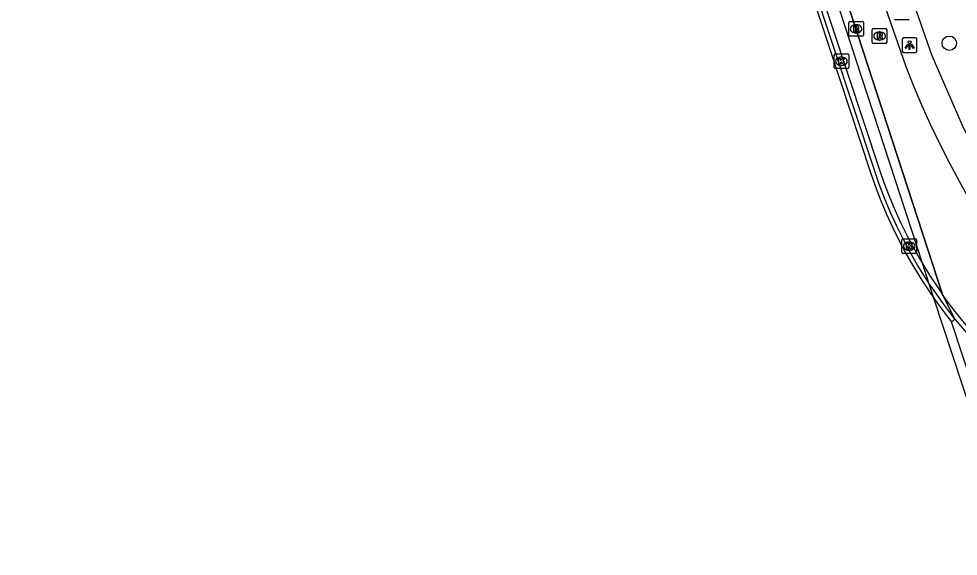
# Model space of a CAD drawing. Extents: x 161477 to 163040, y 383680 to 384868.
# Drawn here: x 161699.4 to 161763.4, y 383716.6 to 383753.1 of the extents above; entities that cross this region are included whole.
import ezdxf

# ---------------------------------------------------------------- set-up
doc = ezdxf.new("R2010")
doc.units = 0
for name, color, linetype in [('IMGEO_Berm_open', 7, 'Continuous'), ('IMGEO_Boom', 7, 'Continuous'), ('IMGEO_Dek', 7, 'Continuous'), ('IMGEO_Fietspad_gesloten', 7, 'Continuous'), ('IMGEO_Kademuur', 7, 'Continuous'), ('IMGEO_Kolk', 7, 'Continuous'), ('IMGEO_Lichtpunt', 7, 'Continuous'), ('IMGEO_Muur', 7, 'Continuous'), ('IMGEO_Rioolput', 7, 'Continuous'), ('IMGEO_Voetpad_open', 7, 'Continuous')]:
    doc.layers.add(name, color=color, linetype=linetype)

msp = doc.modelspace()

# ---------------------------------------------------------------- linework, layer by layer
at = {"layer": 'IMGEO_Berm_open'}
for points in [[(161763.146, 383732.712), (161762.308, 383734.375)], [(161763.146, 383732.712), (161763.538, 383732.224), (161764.198, 383731.452), (161764.881, 383730.703), (161765.584, 383729.978), (161766.306, 383729.276), (161768.622, 383727.098)]]:
    msp.add_lwpolyline(points, dxfattribs=at)
at = {"layer": 'IMGEO_Boom'}
msp.add_circle((161762.759, 383751.476), 0.489, dxfattribs=at)
at = {"layer": 'IMGEO_Dek'}
msp.add_lwpolyline([(161753.237, 383755.28), (161757.378, 383742.743), (161757.711, 383741.783), (161758.076, 383740.831), (161758.47, 383739.887), (161758.895, 383738.955), (161759.349, 383738.034), (161759.833, 383737.126), (161760.345, 383736.233), (161760.885, 383735.356), (161761.452, 383734.496), (161761.709, 383734.131), (161762.045, 383733.655), (161762.664, 383732.833), (161762.912, 383732.524), (161763.029, 383732.618), (161763.146, 383732.712), (161762.308, 383734.375), (161755.175, 383756.235)], dxfattribs=at)
at = {"layer": 'IMGEO_Fietspad_gesloten'}
for points in [[(161762.308, 383734.375), (161755.175, 383756.235), (161749.829, 383772.453), (161749.686, 383772.867), (161749.547, 383773.239), (161749.382, 383773.645), (161718.259, 383847.488), (161718.011, 383848.097), (161717.765, 383848.751), (161717.535, 383849.411), (161717.323, 383850.077), (161717.128, 383850.748), (161716.95, 383851.423), (161716.798, 383852.063), (161711.536, 383875.684), (161699.962, 383926.496), (161699.67, 383926.444)], [(161747.987, 383773.068), (161748.14, 383772.69), (161748.265, 383772.356), (161748.398, 383771.971), (161753.741, 383755.762), (161757.976, 383742.94), (161758.303, 383741.999), (161758.66, 383741.065), (161759.048, 383740.14), (161759.464, 383739.225), (161759.91, 383738.321), (161760.384, 383737.431), (161760.887, 383736.555), (161760.956, 383736.442), (161761.416, 383735.694), (161761.973, 383734.851), (161762.308, 383734.375)], [(161757.35, 383756.952), (161759.771, 383749.969), (161760.303, 383748.623), (161760.867, 383747.288), (161761.461, 383745.966), (161762.086, 383744.658), (161762.741, 383743.364), (161763.425, 383742.086), (161764.138, 383740.825), (161764.879, 383739.581), (161765.619, 383738.373), (161766.407, 383737.192), (161767.244, 383736.041), (161768.126, 383734.924), (161769.052, 383733.843), (161770.019, 383732.8), (161771.025, 383731.798), (161772.068, 383730.839), (161774.327, 383728.846)], [(161768.622, 383727.098), (161768.848, 383727.338), (161766.533, 383729.517), (161765.817, 383730.211), (161765.121, 383730.929), (161764.446, 383731.671), (161763.792, 383732.434), (161763.161, 383733.22), (161762.555, 383734.026), (161762.308, 383734.375)]]:
    msp.add_lwpolyline(points, dxfattribs=at)
at = {"layer": 'IMGEO_Kademuur'}
for points in [[(161767.49, 383716.575), (161761.709, 383734.131), (161761.374, 383735.159), (161760.956, 383736.442), (161754.567, 383756.034), (161749.223, 383772.248), (161749.084, 383772.651), (161748.951, 383773.006), (161748.791, 383773.4), (161733.057, 383810.729), (161717.668, 383847.243), (161717.415, 383847.864), (161717.163, 383848.533), (161716.928, 383849.208), (161716.711, 383849.89), (161716.511, 383850.577), (161716.329, 383851.268), (161716.174, 383851.92), (161710.911, 383875.545), (161700.92, 383919.408), (161699.398, 383926.091)], [(161755.175, 383756.235), (161762.308, 383734.375)], [(161762.308, 383734.375), (161763.146, 383732.712)], [(161767.49, 383716.575), (161768.098, 383716.775), (161762.912, 383732.524), (161763.029, 383732.618), (161763.146, 383732.712)]]:
    msp.add_lwpolyline(points, dxfattribs=at)
at = {"layer": 'IMGEO_Kolk'}
for p, q in [((161754.911, 383749.82), (161754.911, 383750.672)), ((161754.986, 383750.746), (161755.838, 383750.746)), ((161755.399, 383750.526), (161755.424, 383750.526)), ((161755.912, 383750.672), (161755.912, 383749.82)), ((161755.422, 383749.966), (161755.397, 383749.966)), ((161755.838, 383749.746), (161754.986, 383749.746)), ((161759.534, 383737.244), (161759.534, 383738.096)), ((161759.609, 383738.17), (161760.461, 383738.17)), ((161760.022, 383737.95), (161760.047, 383737.95)), ((161760.535, 383738.096), (161760.535, 383737.244)), ((161760.461, 383737.17), (161759.609, 383737.17)), ((161760.045, 383737.39), (161760.02, 383737.39))]:
    msp.add_line(p, q, dxfattribs=at)
for points in [[(161754.911, 383749.82), (161754.911, 383750.672)], [(161754.986, 383750.746), (161755.838, 383750.746)], [(161755.912, 383750.672), (161755.912, 383749.82)], [(161755.232, 383750.446), (161755.355, 383750.446), (161755.355, 383750.295), (161755.485, 383750.446), (161755.649, 383750.446), (161755.503, 383750.295), (161755.656, 383750.046), (161755.504, 383750.046), (161755.419, 383750.21), (161755.355, 383750.143), (161755.355, 383750.046), (161755.232, 383750.046), (161755.232, 383750.446)], [(161755.838, 383749.746), (161754.986, 383749.746)], [(161759.534, 383737.244), (161759.534, 383738.096)], [(161759.609, 383738.17), (161760.461, 383738.17)], [(161759.855, 383737.87), (161759.978, 383737.87), (161759.978, 383737.719), (161760.108, 383737.87), (161760.272, 383737.87), (161760.126, 383737.719), (161760.279, 383737.47), (161760.127, 383737.47), (161760.042, 383737.634), (161759.978, 383737.567), (161759.978, 383737.47), (161759.855, 383737.47), (161759.855, 383737.87)], [(161760.535, 383738.096), (161760.535, 383737.244)], [(161760.461, 383737.17), (161759.609, 383737.17)]]:
    msp.add_lwpolyline(points, dxfattribs=at)
for centre, start, end in [((161754.988, 383750.67), 91.55205, 178.44795), ((161754.988, 383750.67), 91.55205, 178.44795), ((161755.836, 383750.67), 1.55205, 88.44795), ((161755.836, 383750.67), 1.55205, 88.44795), ((161754.988, 383749.822), 181.55205, 268.44795), ((161754.988, 383749.822), 181.55205, 268.44795), ((161755.836, 383749.822), 271.55205, 358.44795), ((161755.836, 383749.822), 271.55205, 358.44795), ((161759.611, 383738.094), 91.55205, 178.44795), ((161759.611, 383738.094), 91.55205, 178.44795), ((161760.459, 383738.094), 1.55205, 88.44795), ((161760.459, 383738.094), 1.55205, 88.44795), ((161759.611, 383737.246), 181.55205, 268.44795), ((161759.611, 383737.246), 181.55205, 268.44795), ((161760.459, 383737.246), 271.55205, 358.44795), ((161760.459, 383737.246), 271.55205, 358.44795)]:
    msp.add_arc(centre, 0.0765, start, end, dxfattribs=at)
for centre, major_axis, ratio, start_param, end_param in [((161755.398, 383750.246), (-0.387, 0.002), 0.722429, 4.712389, 7.853982), ((161755.423, 383750.246), (-0.39, 0.002), 0.717154, 1.570796, 4.712389), ((161760.021, 383737.67), (-0.387, 0.002), 0.722429, 4.712389, 7.853982), ((161760.046, 383737.67), (-0.39, 0.002), 0.717154, 1.570796, 4.712389)]:
    msp.add_ellipse(centre, major_axis=major_axis, ratio=ratio, start_param=start_param, end_param=end_param, dxfattribs=at)
at = {"layer": 'IMGEO_Lichtpunt'}
for p, q in [((161760.461, 383751.841), (161759.653, 383751.841)), ((161760.461, 383751.841), (161759.653, 383751.841)), ((161759.559, 383751.746), (161759.559, 383750.939)), ((161759.559, 383751.746), (161759.559, 383750.939)), ((161760.555, 383750.939), (161760.555, 383751.746)), ((161760.555, 383750.939), (161760.555, 383751.746)), ((161759.653, 383750.845), (161760.461, 383750.845)), ((161759.653, 383750.845), (161760.461, 383750.845))]:
    msp.add_line(p, q, dxfattribs=at)
for points in [[(161759.933, 383751.41), (161759.972, 383751.382), (161759.784, 383751.12), (161759.746, 383751.147), (161759.933, 383751.41)], [(161760.035, 383751.362), (161760.082, 383751.362), (161760.082, 383751.04), (161760.035, 383751.04), (161760.035, 383751.362)], [(161760.145, 383751.382), (161760.183, 383751.409), (161760.37, 383751.147), (161760.331, 383751.119), (161760.145, 383751.382)]]:
    msp.add_lwpolyline(points, dxfattribs=at)
msp.add_circle((161760.058, 383751.544), 0.0994, dxfattribs=at)
for centre, start, end in [((161759.653, 383751.746), 90, 180), ((161759.653, 383751.746), 90, 180), ((161760.461, 383751.746), 0, 90), ((161760.461, 383751.746), 0, 90), ((161759.653, 383750.939), 180, 270), ((161759.653, 383750.939), 180, 270), ((161760.461, 383750.939), 270, 0), ((161760.461, 383750.939), 270, 360)]:
    msp.add_arc(centre, 0.0946, start, end, dxfattribs=at)
at = {"layer": 'IMGEO_Muur'}
for points in [[(161716.282, 383846.669), (161747.405, 383772.827), (161747.553, 383772.461), (161747.672, 383772.143), (161747.801, 383771.769), (161753.143, 383755.565), (161753.237, 383755.28), (161757.378, 383742.743), (161757.711, 383741.783), (161758.076, 383740.831), (161758.47, 383739.887), (161758.895, 383738.955), (161759.349, 383738.034), (161759.833, 383737.126), (161760.345, 383736.233), (161760.885, 383735.356), (161761.452, 383734.496), (161761.709, 383734.131), (161762.045, 383733.655), (161762.664, 383732.833), (161762.912, 383732.524), (161763.029, 383732.618), (161763.146, 383732.712)], [(161763.146, 383732.712), (161762.901, 383733.017), (161762.288, 383733.831), (161761.7, 383734.665), (161761.374, 383735.159), (161761.138, 383735.517), (161760.603, 383736.386), (161760.095, 383737.271), (161759.616, 383738.171), (161759.166, 383739.083), (161758.745, 383740.008), (161758.354, 383740.942), (161757.993, 383741.886), (161757.663, 383742.837), (161753.427, 383755.659), (161748.085, 383771.865), (161747.955, 383772.245), (161747.833, 383772.57), (161747.682, 383772.942), (161716.559, 383846.784)]]:
    msp.add_lwpolyline(points, dxfattribs=at)
at = {"layer": 'IMGEO_Rioolput'}
for p, q in [((161759.957, 383753.063), (161759.105, 383753.063)), ((161755.91, 383752.032), (161755.91, 383752.884)), ((161755.985, 383752.958), (161756.837, 383752.958)), ((161756.398, 383752.738), (161756.423, 383752.738)), ((161756.911, 383752.884), (161756.911, 383752.032)), ((161757.515, 383751.542), (161757.515, 383752.394)), ((161757.59, 383752.468), (161758.442, 383752.468)), ((161758.516, 383752.394), (161758.516, 383751.542)), ((161756.837, 383751.958), (161755.985, 383751.958)), ((161756.421, 383752.178), (161756.396, 383752.178)), ((161758.003, 383752.248), (161758.028, 383752.248)), ((161758.442, 383751.468), (161757.59, 383751.468)), ((161758.026, 383751.688), (161758.001, 383751.688))]:
    msp.add_line(p, q, dxfattribs=at)
for points in [[(161759.957, 383753.063), (161759.105, 383753.063)], [(161755.91, 383752.032), (161755.91, 383752.884)], [(161755.985, 383752.958), (161756.837, 383752.958)], [(161756.499, 383752.656), (161756.247, 383752.658), (161756.247, 383752.258)], [(161756.247, 383752.258), (161756.371, 383752.258), (161756.371, 383752.42), (161756.382, 383752.42)], [(161756.425, 383752.577), (161756.371, 383752.577), (161756.371, 383752.496)], [(161756.371, 383752.496), (161756.423, 383752.496)], [(161756.911, 383752.884), (161756.911, 383752.032)], [(161757.515, 383751.542), (161757.515, 383752.394)], [(161757.59, 383752.468), (161758.442, 383752.468)], [(161758.516, 383752.394), (161758.516, 383751.542)], [(161756.837, 383751.958), (161755.985, 383751.958)], [(161756.429, 383752.391), (161756.5, 383752.258), (161756.64, 383752.258), (161756.575, 383752.384)], [(161758.104, 383752.166), (161757.852, 383752.168), (161757.852, 383751.768)], [(161757.852, 383751.768), (161757.976, 383751.768), (161757.976, 383751.93), (161757.987, 383751.93)], [(161758.03, 383752.087), (161757.976, 383752.087), (161757.976, 383752.006)], [(161757.976, 383752.006), (161758.028, 383752.006)], [(161758.034, 383751.901), (161758.105, 383751.768), (161758.245, 383751.768), (161758.18, 383751.894)], [(161758.442, 383751.468), (161757.59, 383751.468)]]:
    msp.add_lwpolyline(points, dxfattribs=at)
for centre, radius, start, end in [((161759.107, 383753.139), 0.0765, 181.55205, 268.44795), ((161759.107, 383753.139), 0.0765, 181.55205, 268.44795), ((161759.955, 383753.139), 0.0765, 271.55205, 358.44795), ((161759.955, 383753.139), 0.0765, 271.55205, 358.44795), ((161755.987, 383752.882), 0.0765, 91.55205, 178.44795), ((161755.987, 383752.882), 0.0765, 91.55205, 178.44795), ((161756.381, 383752.367), 0.0533, 26.02933, 88.69889), ((161756.407, 383752.685), 0.19, 274.7715, 282.96867), ((161756.431, 383752.481), 0.0964, 77.00612, 93.18647), ((161756.445, 383752.538), 0.0378, 276.66336, 79.67722), ((161756.498, 383752.546), 0.109, 350.36119, 89.41601), ((161756.496, 383752.546), 0.112, 277.58423, 350.98172), ((161756.48, 383752.331), 0.108, 29.51342, 73.79051), ((161756.835, 383752.882), 0.0765, 1.55205, 88.44795), ((161756.835, 383752.882), 0.0765, 1.55205, 88.44795), ((161757.592, 383752.392), 0.0765, 91.55205, 178.44795), ((161757.592, 383752.392), 0.0765, 91.55205, 178.44795), ((161758.44, 383752.392), 0.0765, 1.55205, 88.44795), ((161758.44, 383752.392), 0.0765, 1.55205, 88.44795), ((161755.987, 383752.034), 0.0765, 181.55205, 268.44795), ((161755.987, 383752.034), 0.0765, 181.55205, 268.44795), ((161756.835, 383752.034), 0.0765, 271.55205, 358.44795), ((161756.835, 383752.034), 0.0765, 271.55205, 358.44795), ((161757.986, 383751.877), 0.0533, 26.02933, 88.69889), ((161758.012, 383752.195), 0.19, 274.7715, 282.96867), ((161758.036, 383751.991), 0.0964, 77.00612, 93.18647), ((161758.05, 383752.048), 0.0378, 276.66336, 79.67722), ((161758.103, 383752.056), 0.109, 350.36119, 89.41601), ((161758.101, 383752.056), 0.112, 277.58423, 350.98172), ((161758.085, 383751.841), 0.108, 29.51342, 73.79051), ((161757.592, 383751.544), 0.0765, 181.55205, 268.44795), ((161757.592, 383751.544), 0.0765, 181.55205, 268.44795), ((161758.44, 383751.544), 0.0765, 271.55205, 358.44795), ((161758.44, 383751.544), 0.0765, 271.55205, 358.44795)]:
    msp.add_arc(centre, radius, start, end, dxfattribs=at)
for centre, major_axis, ratio, start_param, end_param in [((161756.397, 383752.458), (-0.387, 0.002), 0.722429, 4.712389, 7.853982), ((161756.422, 383752.458), (-0.39, 0.002), 0.717154, 1.570796, 4.712389), ((161758.002, 383751.968), (-0.387, 0.002), 0.722429, 4.712389, 7.853982), ((161758.027, 383751.968), (-0.39, 0.002), 0.717154, 1.570796, 4.712389)]:
    msp.add_ellipse(centre, major_axis=major_axis, ratio=ratio, start_param=start_param, end_param=end_param, dxfattribs=at)
at = {"layer": 'IMGEO_Voetpad_open'}
msp.add_lwpolyline([(161779.13, 383727.25), (161774.445, 383731.382), (161773.404, 383732.273), (161772.395, 383733.204), (161771.42, 383734.173), (161770.481, 383735.179), (161769.581, 383736.219), (161768.72, 383737.292), (161767.902, 383738.394), (161767.127, 383739.524), (161763.724, 383745.713), (161761.591, 383750.613), (161759.173, 383757.553)], dxfattribs=at)

doc.saveas('drawing.dxf')
